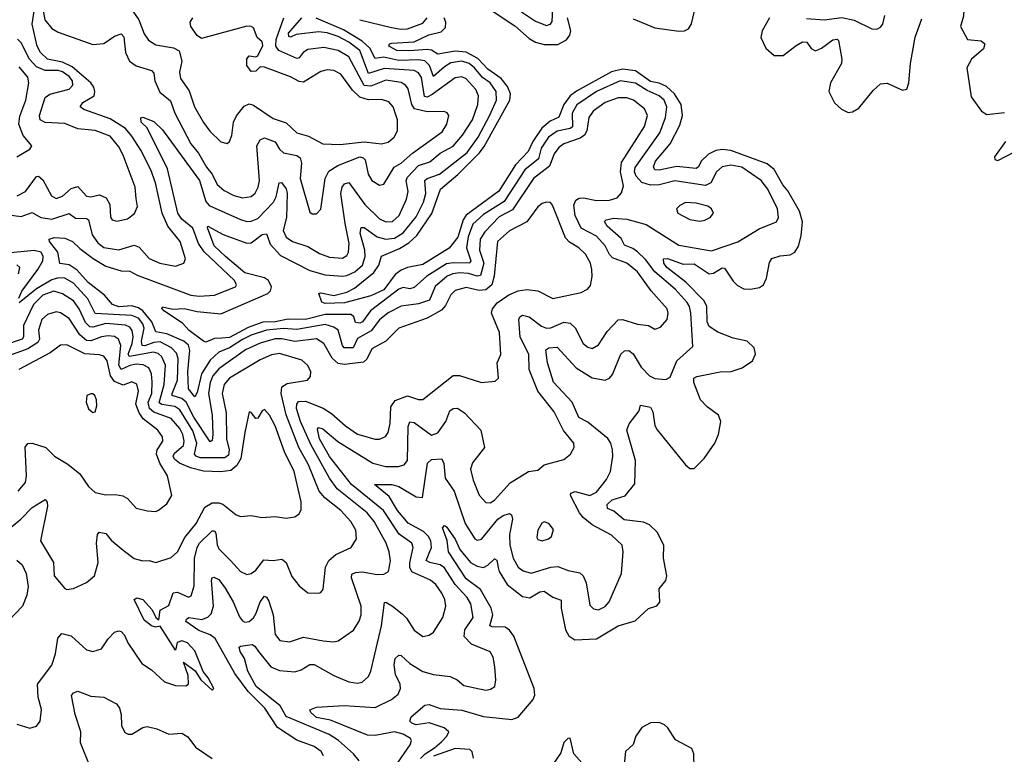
# Model space of a CAD drawing. Extents: x 1954678 to 2060275, y 904822 to 1016299.
# Tile 441 of 467: x 2029968 to 2034505, y 1002802 to 1006186. Entities that reach past the tile are written whole.
import ezdxf

# ---------------------------------------------------------------- set-up
doc = ezdxf.new("R2010")
doc.units = 0

msp = doc.modelspace()

# ---------------------------------------------------------------- linework, layer by layer
at = {"layer": '0CON20XD'}
for points in [[(2034341.2, 1006378.8), (2034338, 1006355), (2034323.5, 1006325), (2034317.1, 1006202.9), (2034302.4, 1006155), (2034335, 1006095.8), (2034398.3, 1006088.2), (2034415.5, 1006075), (2034408.6, 1006051.4), (2034353, 1006005), (2034332.2, 1005965), (2034351.7, 1005831.7), (2034400, 1005765), (2034425, 1005749.1), (2034505, 1005759.2)], [(2031967.4, 1006347.4), (2032248.7, 1006158.7), (2032315, 1006099.8), (2032345, 1006082.4), (2032385, 1006071.3), (2032447.3, 1006072.7), (2032487.1, 1006092.9), (2032503, 1006115), (2032507, 1006135), (2032492.4, 1006195)], [(2032215.9, 1006265), (2032345, 1006179.1), (2032395, 1006159.2), (2032414, 1006166), (2032422, 1006178), (2032425.2, 1006265)], [(2029917.7, 1005287.7), (2029975, 1005279.6), (2030025, 1005297.8), (2030065, 1005274.8), (2030115, 1005267.3), (2030195, 1005293.5), (2030225, 1005271.8), (2030275, 1005270), (2030284.3, 1005264.3), (2030301.2, 1005195), (2030328.2, 1005158.2), (2030355, 1005137), (2030425, 1005126.8), (2030495, 1005147.7), (2030517.7, 1005137.7), (2030565, 1005086.2), (2030614, 1005065), (2030685, 1005051.2), (2030723.8, 1005065), (2030731.1, 1005085), (2030707.5, 1005165), (2030650.2, 1005235), (2030623.4, 1005295), (2030594, 1005435), (2030572.1, 1005495), (2030525.7, 1005585), (2030485, 1005649.7), (2030455, 1005685.3), (2030385, 1005730), (2030262.5, 1005772.5), (2030246.9, 1005785), (2030259.1, 1005805), (2030310.2, 1005835), (2030313.8, 1005855), (2030309.2, 1005875), (2030295.1, 1005895.1), (2030208.9, 1005968.9), (2030165, 1005991.4), (2030095, 1006004.8), (2030064.1, 1006035), (2030047.6, 1006065), (2030025.6, 1006165), (2030035, 1006225.8)], [(2030075, 1006236.7), (2030083.8, 1006185), (2030115, 1006146.4), (2030145, 1006128.2), (2030305, 1006072.7), (2030355, 1006077.1), (2030405, 1006111.1), (2030435, 1006120.6), (2030447.1, 1006107.1), (2030455.3, 1006035), (2030473.8, 1005995), (2030505, 1005974), (2030575, 1005952.9), (2030585, 1005940), (2030589.7, 1005905), (2030612.7, 1005852.7), (2030663.2, 1005813.2), (2030682.5, 1005755), (2030755.7, 1005615), (2030791.5, 1005571.5), (2030827.7, 1005507.7), (2030854.6, 1005474.6), (2030877.7, 1005427.7), (2030910.1, 1005400.1), (2030955, 1005375.9), (2030995, 1005366), (2031035, 1005371.8), (2031052.9, 1005387.1), (2031066.4, 1005415), (2031071.9, 1005445), (2031061, 1005605), (2031075, 1005633.5), (2031095, 1005642.7), (2031144.3, 1005624.3), (2031165, 1005590), (2031183.7, 1005573.7), (2031245, 1005560), (2031259.7, 1005549.7), (2031265.8, 1005525), (2031260.6, 1005455), (2031305, 1005300), (2031315, 1005292.5), (2031335, 1005292.5), (2031355, 1005313.3), (2031369.6, 1005410.4), (2031375.3, 1005455), (2031392.1, 1005487.9), (2031433.6, 1005515), (2031535, 1005554.8), (2031550.6, 1005550.6), (2031560.3, 1005540.3), (2031574, 1005474), (2031590.9, 1005445), (2031625, 1005423.3), (2031645, 1005428.9), (2031693.3, 1005506.7), (2031725.3, 1005525), (2031777.8, 1005572.2), (2031915, 1005670), (2031936.2, 1005705), (2031945.7, 1005745), (2031937.8, 1005757.8), (2031923, 1005763), (2031845, 1005761.4), (2031787.5, 1005775), (2031774.5, 1005795), (2031758.5, 1005868.5), (2031745.2, 1005885.2), (2031725, 1005896.8), (2031655, 1005908.1), (2031585, 1005880), (2031555, 1005883.4), (2031485, 1006015.7), (2031435.5, 1006045), (2031368.8, 1006058.8), (2031295, 1006048.6), (2031274.5, 1006035.5), (2031255, 1006010.8), (2031245, 1006007.8), (2031161.6, 1006045), (2031148.1, 1006065), (2031148.7, 1006095), (2031184.8, 1006195)], [(2030475.2, 1006245.2), (2030516.4, 1006185), (2030541, 1006121), (2030561.7, 1006091.7), (2030595, 1006070.4), (2030676.1, 1006056.1), (2030702.4, 1006042.4), (2030714.6, 1005995), (2030703.5, 1005945), (2030708.7, 1005915), (2030748.7, 1005858.7), (2030773.4, 1005785), (2030815, 1005712.2), (2030843.3, 1005673.3), (2030895, 1005624.4), (2030923.9, 1005616.1), (2030934.3, 1005625.7), (2030945, 1005652.5), (2030953.3, 1005715), (2030966.2, 1005743.8), (2031001.5, 1005788.5), (2031025, 1005798), (2031045, 1005792.2), (2031135, 1005730.8), (2031195, 1005710.6), (2031245, 1005665.5), (2031299.2, 1005649.2), (2031365, 1005613.8), (2031445, 1005611.6), (2031555, 1005623.1), (2031608.2, 1005618.2), (2031635.4, 1005614.6), (2031665, 1005622.5), (2031693.1, 1005645), (2031708.1, 1005675), (2031709.2, 1005725), (2031689.2, 1005785), (2031668.3, 1005808.3), (2031635, 1005819.4), (2031575, 1005817.7), (2031535, 1005830.2), (2031501.8, 1005861.8), (2031447.5, 1005935), (2031415, 1005951.6), (2031385, 1005954.6), (2031355, 1005947.9), (2031275, 1005898.1), (2031255, 1005901.1), (2031215, 1005923.1), (2031095, 1005967.5), (2031075, 1005968.9), (2031055, 1005948.5), (2031035, 1005948.2), (2031013.7, 1005975), (2031014.4, 1006005.6), (2031025, 1006020), (2031055, 1006014.6), (2031065, 1006020), (2031087.3, 1006067.3), (2031084.6, 1006084.6), (2031061.2, 1006105), (2031045, 1006148.6), (2031035, 1006155.4), (2031015, 1006156.6), (2030805, 1006100), (2030785, 1006112.9), (2030756.9, 1006155), (2030753.5, 1006175), (2030765.6, 1006195.6)], [(2032795, 1006189.6), (2032895, 1006148.4), (2033005, 1006133.1), (2033030.8, 1006135), (2033049.3, 1006145), (2033062.6, 1006167.4), (2033081.4, 1006245)], [(2032521.6, 1005331.6), (2032531.1, 1005355), (2032545.3, 1005364.7), (2032565, 1005366.2), (2032625, 1005353.9), (2032685.2, 1005354.8), (2032720.8, 1005365), (2032741.2, 1005388.8), (2032749.7, 1005420.3), (2032735.9, 1005485), (2032741.5, 1005528.5), (2032846.7, 1005695), (2032860.3, 1005745), (2032846.9, 1005775), (2032795.5, 1005815), (2032765, 1005825.7), (2032725, 1005827), (2032666.2, 1005805), (2032610.7, 1005765), (2032589.8, 1005735), (2032580.5, 1005675), (2032570.4, 1005655), (2032549.7, 1005640.3), (2032475.8, 1005614.2), (2032452.1, 1005597.9), (2032431.1, 1005568.9), (2032408.3, 1005511.7), (2032334.8, 1005455), (2032239, 1005311), (2032177.8, 1005277.8), (2032110.3, 1005209.7), (2032089.6, 1005175), (2032086.2, 1005125), (2032107, 1005065), (2032091.5, 1005008.5), (2032075, 1005004.3), (2032035, 1005017), (2031995, 1005019.6), (2031964, 1005016), (2031937.1, 1005005), (2031882.1, 1004957.9), (2031855.6, 1004894.4), (2031805, 1004877.8), (2031725, 1004866.5), (2031665, 1004835.6), (2031625, 1004802.9), (2031587.2, 1004752.8), (2031525, 1004717.1), (2031505, 1004674.3), (2031463.3, 1004675), (2031454.5, 1004685), (2031435, 1004756.1), (2031415, 1004770.4), (2031375, 1004781.5), (2031245, 1004759.3), (2031184, 1004764), (2031105, 1004755.7), (2031035, 1004733.2), (2030995, 1004712.3), (2030935, 1004674.6), (2030885, 1004654.1), (2030845, 1004618), (2030804.9, 1004555), (2030785, 1004469.2), (2030775, 1004449.5), (2030745.2, 1004485.2), (2030742.8, 1004565), (2030752, 1004662), (2030745, 1004687), (2030723.7, 1004705), (2030645, 1004738.8), (2030595, 1004748.4), (2030577.2, 1004795), (2030535.7, 1004845), (2030515, 1004859.5), (2030485, 1004868.3), (2030425, 1004863.1), (2030395, 1004874.8), (2030357.9, 1004917.9), (2030283, 1004975), (2030232.2, 1005032.2), (2030195, 1005057.7), (2030152.9, 1005062.9), (2030143.6, 1005115), (2030104.6, 1005165), (2030104.1, 1005175.9), (2030126.4, 1005183.6), (2030175, 1005180.3), (2030210.6, 1005165), (2030245, 1005132.9), (2030305.8, 1005085.8), (2030365, 1005050.2), (2030435, 1005029.1), (2030475, 1005028.1), (2030509.1, 1005009.1), (2030756.7, 1004916.7), (2030795, 1004912.6), (2030865, 1004917.6), (2030962.2, 1004955), (2030966.4, 1004965), (2030958, 1004985), (2030817.3, 1005117.3), (2030791.7, 1005155), (2030765, 1005225.8), (2030715, 1005267.8), (2030696.2, 1005295), (2030648.7, 1005498.7), (2030555, 1005688.5), (2030526.8, 1005715), (2030525.6, 1005734.4), (2030535, 1005737.8), (2030585, 1005717.5), (2030625, 1005678.7), (2030796.3, 1005445), (2030825, 1005348.2), (2030840.6, 1005330.6), (2030985, 1005265.7), (2031015, 1005256.7), (2031035, 1005258), (2031065, 1005270), (2031137.5, 1005345), (2031149.9, 1005370.1), (2031162.7, 1005435), (2031174.2, 1005435.8), (2031195, 1005406.8), (2031200.3, 1005385), (2031196.5, 1005275), (2031181.9, 1005215), (2031195.2, 1005185.2), (2031225, 1005164.2), (2031295, 1005141.9), (2031348.5, 1005108.5), (2031395, 1005091.6), (2031455, 1005088.4), (2031475, 1005100), (2031483.4, 1005115), (2031486.1, 1005155), (2031466.7, 1005246.7), (2031448.2, 1005385), (2031453.1, 1005415), (2031465, 1005430.4), (2031485, 1005435.6), (2031558.3, 1005335), (2031625, 1005269.4), (2031655, 1005254.7), (2031685, 1005257.1), (2031715.8, 1005285), (2031750.6, 1005359.4), (2031758.5, 1005395), (2031748.4, 1005445), (2031755, 1005460.7), (2031805.8, 1005515), (2031857.9, 1005532.1), (2031905, 1005572), (2031965, 1005603.4), (2032008.7, 1005655), (2032054, 1005725), (2032079.4, 1005795), (2032082.5, 1005835), (2032068.8, 1005865), (2032025, 1005914.1), (2032005, 1005922.6), (2031975, 1005918.9), (2031868.7, 1005841.3), (2031845, 1005829.4), (2031832.4, 1005832.4), (2031819.6, 1005919.6), (2031805, 1005941.8), (2031785, 1005952.5), (2031647.9, 1005962.1), (2031575, 1005939.1), (2031534.9, 1006044.9), (2031485, 1006082.4), (2031435, 1006109.4), (2031385, 1006125.9), (2031345, 1006130.2), (2031241.9, 1006118.1), (2031215, 1006106.1), (2031208.5, 1006108.5), (2031206.8, 1006125), (2031267.4, 1006195)], [(2030898.5, 1004718.5), (2030865, 1004717.1), (2030825, 1004701.1), (2030815, 1004705.6), (2030749.1, 1004755), (2030718.2, 1004788.2), (2030631.4, 1004845), (2030622.7, 1004857.3), (2030626.4, 1004863.6), (2030673.4, 1004853.4), (2030724.8, 1004855.2), (2030785, 1004841.8), (2030895, 1004831.6), (2031111.6, 1004925), (2031123.5, 1004936.5), (2031128.5, 1004955), (2031114.8, 1004985), (2031095, 1004997.7), (2031005, 1005020.9), (2030916.5, 1005095), (2030864.5, 1005145), (2030833.1, 1005226.9), (2030835, 1005235.5), (2030905, 1005197.1), (2031015, 1005157.1), (2031035, 1005157.9), (2031085, 1005196.9), (2031105, 1005200), (2031107.5, 1005192.5), (2031122, 1005152), (2031170, 1005100), (2031305, 1005030.8), (2031375, 1005010.5), (2031455, 1005004.8), (2031475, 1005007.5), (2031512.2, 1005025), (2031547.8, 1005055), (2031560.1, 1005095), (2031558.4, 1005125), (2031536.8, 1005203.2), (2031541.3, 1005228.7), (2031555, 1005229.3), (2031615, 1005185.5), (2031655, 1005174.5), (2031695, 1005180.3), (2031735, 1005204.5), (2031795, 1005278.4), (2031827.7, 1005345), (2031838.8, 1005385), (2031835.3, 1005445), (2031845, 1005455.2), (2031902.8, 1005475), (2032029.6, 1005575), (2032080.3, 1005645), (2032133.4, 1005746.6), (2032164.8, 1005815), (2032163.7, 1005855), (2032135, 1005894.8), (2032100.5, 1005920.5), (2032063.6, 1005965), (2032038.8, 1005985), (2032005, 1005994.9), (2031955, 1005987.1), (2031925, 1005969.5), (2031875, 1005924.6), (2031856.1, 1005975), (2031835, 1005997), (2031805, 1006001.9), (2031715, 1005998.8), (2031645, 1006014.4), (2031605, 1006008.1), (2031581.7, 1006055), (2031545, 1006087.1), (2031459.9, 1006139.9), (2031333.7, 1006193.7)], [(2031815, 1002782.5), (2031835.4, 1002805), (2031878.7, 1002831.3), (2031910.6, 1002859.4), (2031935.9, 1002885), (2031945.3, 1002905), (2031924.1, 1002924.1), (2031855, 1002946.6), (2031795, 1002938.4), (2031774.4, 1002945), (2031765.7, 1002955), (2031771.4, 1002975), (2031835, 1003029.2), (2031855, 1003031.5), (2031905, 1003013.3), (2032005, 1003004.7), (2032105.6, 1002975.6), (2032235, 1002963.2), (2032265, 1002972.7), (2032333.2, 1003055), (2032341.9, 1003075), (2032338.9, 1003105), (2032245, 1003346.4), (2032225, 1003374.6), (2032205, 1003388.2), (2032145, 1003388.9), (2032134.4, 1003394.4), (2032148.4, 1003445), (2032139.8, 1003475), (2032091.3, 1003561.3), (2032025, 1003610.2), (2031943.7, 1003735), (2031937.1, 1003787.1), (2031915.6, 1003845), (2031925, 1003855.7), (2031935, 1003850.5), (2031975, 1003793.8), (2031995.6, 1003745), (2032045, 1003685.7), (2032075, 1003669.3), (2032105, 1003662.4), (2032125, 1003672.9), (2032155, 1003702.2), (2032166.7, 1003696.8), (2032172.6, 1003662.6), (2032177, 1003645), (2032214.2, 1003584.2), (2032285, 1003528.6), (2032317.7, 1003522.3), (2032365, 1003550.5), (2032385, 1003553.2), (2032425, 1003525.3), (2032462.4, 1003512.4), (2032462.1, 1003475), (2032482.8, 1003375), (2032498.4, 1003348.4), (2032525, 1003330), (2032625, 1003334.8), (2032725, 1003393.6), (2032803.4, 1003416.6), (2032865, 1003473.5), (2032903.2, 1003486.8), (2032916.7, 1003503.3), (2032914.5, 1003565), (2032945, 1003602.5), (2032949.6, 1003625), (2032933.9, 1003705), (2032935.9, 1003765), (2032905.8, 1003825), (2032869.5, 1003859.5), (2032842, 1003872), (2032753, 1003883), (2032705, 1003921.7), (2032676.7, 1003935), (2032675, 1003952.5), (2032697.5, 1003975), (2032757, 1003993), (2032802.5, 1004047.5), (2032806, 1004155), (2032765.2, 1004295), (2032775.8, 1004325), (2032821.5, 1004385), (2032828.9, 1004411.1), (2032875, 1004401.4), (2032885, 1004380), (2032895, 1004316.9), (2032905, 1004297.3), (2033035, 1004135.6), (2033055, 1004119.4), (2033075, 1004119.4), (2033122.1, 1004165), (2033170.8, 1004235), (2033187.2, 1004275), (2033198.8, 1004335), (2033187.5, 1004365), (2033135, 1004402.6), (2033105.4, 1004435), (2033074.6, 1004515), (2033074.5, 1004535), (2033087.3, 1004542.7), (2033195, 1004563.7), (2033245.9, 1004565.9), (2033297.5, 1004582.5), (2033344, 1004615), (2033358.9, 1004645), (2033351.9, 1004675), (2033320.5, 1004705), (2033255, 1004719.9), (2033185, 1004747), (2033145, 1004772.2), (2033135.5, 1004795), (2033133.8, 1004865), (2033121.9, 1004891.9), (2033037.2, 1004977.2), (2032950.2, 1005045), (2032936, 1005065), (2032934.6, 1005085.4), (2032953.4, 1005086.6), (2033025, 1005060.2), (2033075, 1005061), (2033145, 1005015.7), (2033165, 1005018.6), (2033205, 1005043.1), (2033215, 1005041.3), (2033255, 1004982), (2033275, 1004962.4), (2033305, 1004947.1), (2033335, 1004944.7), (2033376.7, 1004953.3), (2033395, 1004965.6), (2033408.8, 1004995), (2033422.9, 1005067.1), (2033434.1, 1005085.9), (2033472, 1005098), (2033517.6, 1005102.4), (2033539.1, 1005115), (2033556.4, 1005143.6), (2033569, 1005191), (2033574.8, 1005255.2), (2033561.7, 1005305), (2033507.8, 1005397.8), (2033483.5, 1005425), (2033445, 1005496.8), (2033412.5, 1005522.5), (2033245, 1005584.3), (2033205, 1005588), (2033175, 1005583.1), (2033142.4, 1005567.6), (2033108.3, 1005535), (2033095, 1005508.1), (2033085, 1005501.2), (2032995, 1005510.6), (2032915, 1005492.6), (2032894.5, 1005495), (2032888.7, 1005508.7), (2032897.9, 1005535), (2032964.4, 1005615), (2033008.9, 1005701.1), (2033022.6, 1005745), (2033015.2, 1005795), (2032984.9, 1005844.9), (2032948.2, 1005878.2), (2032915, 1005893.9), (2032875, 1005902.2), (2032805, 1005951.2), (2032745, 1005958.9), (2032694.3, 1005945.7), (2032532.9, 1005857.1), (2032504.3, 1005835.7), (2032474.3, 1005795.7), (2032452.7, 1005737.3), (2032411.7, 1005718.3), (2032374.1, 1005685.9), (2032332, 1005625), (2032310.9, 1005579.1), (2032252.9, 1005517.1), (2032175, 1005396.2), (2032024.3, 1005285.7), (2032011.7, 1005265), (2031986.6, 1005185), (2031946, 1005134), (2031825, 1005058.5), (2031755, 1005045.3), (2031725, 1005032.2), (2031697.9, 1005012.1), (2031645, 1004942.6), (2031586.2, 1004913.8), (2031465, 1004881.5), (2031375, 1004879.3), (2031359.4, 1004885), (2031346.7, 1004925), (2031355, 1004928.1), (2031415, 1004915.8), (2031475, 1004931.8), (2031510.3, 1004949.7), (2031599, 1005021), (2031623.3, 1005055), (2031635, 1005096.4), (2031718.1, 1005131.9), (2031760.8, 1005159.1), (2031797.7, 1005192.3), (2031866.9, 1005293.1), (2031906.2, 1005405), (2031987, 1005473), (2032086.5, 1005573.5), (2032107.3, 1005602.7), (2032225.9, 1005815), (2032228.9, 1005845), (2032215, 1005878.1), (2032186, 1005916), (2032125, 1005959), (2032078.1, 1006008.1), (2032025, 1006037), (2031975, 1006042), (2031895, 1006027.8), (2031865.4, 1006045.4), (2031845, 1006049.5), (2031765, 1006042.4), (2031705, 1006044.5), (2031669.4, 1006065), (2031672, 1006075), (2031682.3, 1006077.7), (2031785, 1006083.6), (2031853.6, 1006116.4), (2031909.3, 1006130.7), (2031929.4, 1006150.6), (2031930.9, 1006175), (2031923, 1006195)], [(2031535, 1006186.4), (2031680.7, 1006150.7), (2031725, 1006143), (2031754.2, 1006145), (2031825, 1006170), (2031844.8, 1006195)], [(2033422.9, 1006195), (2033389.5, 1006135), (2033383.1, 1006105), (2033405.9, 1006055), (2033445, 1006020.8), (2033485, 1006021.6), (2033545, 1006068.2), (2033575, 1006083.7), (2033595, 1006082.3), (2033615, 1006053.6), (2033635, 1006042.8), (2033661.8, 1006055), (2033715, 1006094.2), (2033735, 1006096.7), (2033741.2, 1006091.2), (2033756.8, 1006005), (2033755.3, 1005985), (2033703.6, 1005895), (2033695.9, 1005855), (2033722.8, 1005802.8), (2033755, 1005773.9), (2033785, 1005759.1), (2033805, 1005761.8), (2033835, 1005778.7), (2033900.4, 1005859.6), (2033935, 1005890.7), (2033965, 1005893.4), (2034035, 1005861.8), (2034055, 1005865.6), (2034064.7, 1005895), (2034072.1, 1005985), (2034094.6, 1006105.4), (2034125, 1006190)], [(2033592.6, 1006192.6), (2033675, 1006185.3), (2033756.3, 1006196.3), (2033813.6, 1006183.6), (2033895, 1006144.2), (2033917.3, 1006142.7), (2033935, 1006151.2), (2033944.3, 1006165.7), (2033954.4, 1006205)], [(2029956, 1005375), (2029994.5, 1005395), (2030045.4, 1005464.6), (2030055, 1005465.3), (2030075, 1005448.4), (2030114.3, 1005374.3), (2030135, 1005362), (2030165, 1005374), (2030205, 1005409.3), (2030235, 1005418.4), (2030275, 1005373.1), (2030295, 1005370.7), (2030335, 1005379.5), (2030365.4, 1005365), (2030383.5, 1005335), (2030386.7, 1005276.7), (2030394.5, 1005264.5), (2030415, 1005257.5), (2030465, 1005268.9), (2030496.2, 1005293.8), (2030510.8, 1005325), (2030505, 1005362.5), (2030499.3, 1005415), (2030445, 1005561.9), (2030425, 1005601.2), (2030385, 1005650.3), (2030315, 1005676.5), (2030235, 1005683.2), (2030175, 1005708.7), (2030085, 1005713.2), (2030061.5, 1005725), (2030059.2, 1005745), (2030085, 1005827.7), (2030106.4, 1005843.6), (2030195, 1005865.9), (2030213.2, 1005885), (2030210.8, 1005905), (2030195.6, 1005925), (2030165, 1005946.9), (2030145, 1005952.1), (2030085, 1005951.7), (2030045, 1005969.5), (2030013.5, 1006005), (2029975, 1006079.6), (2029956.8, 1006096.8)], [(2029954.7, 1005555.3), (2030015, 1005590), (2030024, 1005605), (2029983.1, 1005653.1), (2029964.3, 1005705), (2029968.3, 1005741.7), (2029996.2, 1005815), (2030009.2, 1005895), (2030005, 1005921.4), (2029965, 1005969.7)], [(2031695, 1002740.9), (2031766.6, 1002845), (2031772.9, 1002865), (2031768.2, 1002875), (2031734.5, 1002895), (2031695, 1002905.9), (2031605, 1002889.2), (2031570.1, 1002890.1), (2031399.9, 1002959.9), (2031335, 1002972.3), (2031309.4, 1002995), (2031305, 1003007.5), (2031335, 1003019.2), (2031463, 1003027), (2031605, 1003017.2), (2031680.5, 1003055), (2031710.9, 1003079.1), (2031722.2, 1003105), (2031720.3, 1003125), (2031699.5, 1003169.5), (2031692.5, 1003215), (2031697.2, 1003242.8), (2031715, 1003259.4), (2031725, 1003257.8), (2031765, 1003220.8), (2031825, 1003183.3), (2031875, 1003169.3), (2031951.2, 1003161.2), (2031984, 1003145), (2032015, 1003118.9), (2032115, 1003097.5), (2032137.7, 1003102.3), (2032157.1, 1003115), (2032162.2, 1003145), (2032157.3, 1003205), (2032149.2, 1003249.2), (2032135, 1003274.4), (2032049, 1003309), (2032016.5, 1003345), (2032018.1, 1003375), (2032057.1, 1003432.9), (2032046.2, 1003495), (2032030.3, 1003525), (2031975, 1003584.7), (2031925, 1003661.6), (2031905, 1003674.4), (2031856.9, 1003685), (2031840, 1003695), (2031865.9, 1003755), (2031861.7, 1003785), (2031851.5, 1003805), (2031828.1, 1003828.1), (2031757.3, 1003867.3), (2031709.3, 1003925), (2031669.6, 1003989.6), (2031602.5, 1004045), (2031682.5, 1004045), (2031715, 1004035.5), (2031795, 1003987.5), (2031824.4, 1003985.6), (2031846.9, 1004143.1), (2031865, 1004160), (2031912.9, 1004162.9), (2031922.4, 1004142.4), (2031928.7, 1004075), (2031970, 1004015), (2032020.2, 1003865), (2032065, 1003795.5), (2032075, 1003788.2), (2032095, 1003793.8), (2032170.8, 1003885), (2032195, 1003902.8), (2032225, 1003911.5), (2032234.6, 1003904.6), (2032238.1, 1003885), (2032224.4, 1003815), (2032226.7, 1003765), (2032241.9, 1003705), (2032265, 1003663.8), (2032288.1, 1003648.1), (2032325, 1003637.3), (2032415, 1003664.4), (2032447.2, 1003667.2), (2032495, 1003648.5), (2032548.6, 1003638.6), (2032564.7, 1003624.7), (2032577.5, 1003592.5), (2032595, 1003488.8), (2032611.8, 1003471.8), (2032635, 1003467.8), (2032665, 1003483.3), (2032684.4, 1003505), (2032740.5, 1003635), (2032749.2, 1003735), (2032743.8, 1003765), (2032695, 1003812), (2032605, 1003860), (2032563.7, 1003893.7), (2032547, 1003915), (2032506.5, 1003995), (2032507.5, 1004005), (2032527.8, 1004012.2), (2032595, 1003994.7), (2032625, 1004010.4), (2032672, 1004068), (2032690, 1004105), (2032700.8, 1004175), (2032698.8, 1004205), (2032691.1, 1004235), (2032677.2, 1004257.2), (2032585, 1004331.6), (2032544.4, 1004354.4), (2032513, 1004425), (2032427.2, 1004517.2), (2032400, 1004605), (2032391.8, 1004665), (2032406.2, 1004675), (2032445, 1004678.2), (2032531.9, 1004581.9), (2032605, 1004536.2), (2032665, 1004525.3), (2032685, 1004534.6), (2032698.6, 1004551.4), (2032737.1, 1004645), (2032755, 1004660.3), (2032775, 1004662.3), (2032795, 1004647.3), (2032831.4, 1004585), (2032869.6, 1004545), (2032895, 1004533.8), (2032945, 1004529.2), (2032965, 1004540), (2032995.5, 1004614.5), (2033069.2, 1004680.8), (2033059.6, 1004835), (2033053.9, 1004865), (2033043.5, 1004883.5), (2032987.5, 1004945), (2032894.2, 1005024.2), (2032851, 1005081), (2032815, 1005116.5), (2032792.8, 1005132.8), (2032755, 1005147.3), (2032738.7, 1005178.7), (2032675.3, 1005235), (2032662.8, 1005257.2), (2032670, 1005265), (2032705, 1005272.2), (2032765, 1005267.8), (2032855, 1005243.3), (2033005, 1005147.5), (2033155, 1005120.8), (2033276.4, 1005163.6), (2033375, 1005222.2), (2033455.3, 1005254.7), (2033464.5, 1005275.5), (2033460, 1005315), (2033414.6, 1005405), (2033383.8, 1005445), (2033295, 1005506.6), (2033245, 1005516.8), (2033205, 1005508.4), (2033178, 1005485), (2033151.9, 1005435), (2033127.5, 1005422.5), (2032986.2, 1005443.8), (2032913.7, 1005426.3), (2032873.7, 1005423.7), (2032835, 1005436.4), (2032809.1, 1005465), (2032800.9, 1005485), (2032803.7, 1005505), (2032917, 1005665), (2032943.6, 1005735), (2032949.6, 1005785), (2032937.5, 1005815), (2032915, 1005835.9), (2032859.5, 1005859.5), (2032805, 1005893.8), (2032735, 1005904.8), (2032625, 1005855.4), (2032535.5, 1005794.5), (2032513.2, 1005755), (2032515, 1005692.5), (2032505, 1005684.6), (2032445, 1005672.1), (2032405, 1005645.9), (2032370, 1005595), (2032357.7, 1005545), (2032295.5, 1005494.5), (2032199.5, 1005349.5), (2032105, 1005289.3), (2032056, 1005245), (2032034.4, 1005185.6), (2032025.8, 1005135.8), (2032045.8, 1005075), (2032042.3, 1005065), (2031965, 1005066.5), (2031935, 1005061.4), (2031843.9, 1005005), (2031785, 1004951.9), (2031765, 1004946.7), (2031735, 1004952.3), (2031715, 1004944.8), (2031584.3, 1004845.7), (2031547.1, 1004795), (2031535, 1004787.8), (2031515, 1004790.9), (2031507.9, 1004817.9), (2031495, 1004828.3), (2031375, 1004828), (2031285, 1004805.8), (2031205, 1004806.5), (2031145, 1004794.5), (2031087.4, 1004792.6), (2031021, 1004769), (2030935, 1004721.8), (2030898.5, 1004718.5)], [(2034510.6, 1005625), (2034459.2, 1005555), (2034461.7, 1005541.7), (2034475, 1005538), (2034555, 1005579.4)], [(2031368.2, 1002795), (2031356.2, 1002815), (2031325, 1002838.8), (2031245, 1002867.6), (2031155.7, 1002925.7), (2031097.6, 1003015), (2031020.9, 1003090.9), (2030958.5, 1003175), (2030868.8, 1003335), (2030845, 1003351.9), (2030793.1, 1003373.1), (2030733.4, 1003413.4), (2030736.4, 1003425), (2030747, 1003433), (2030806.3, 1003423.7), (2030835, 1003434.2), (2030850.2, 1003449.8), (2030860.7, 1003485), (2030851.9, 1003605), (2030854.7, 1003615.3), (2030862, 1003618), (2030885, 1003607.3), (2030915, 1003567.9), (2030950.8, 1003505), (2030980.5, 1003435), (2030995, 1003416.8), (2031005, 1003411.3), (2031025, 1003413.4), (2031045, 1003430.4), (2031057.6, 1003452.4), (2031075, 1003504.4), (2031095, 1003531.1), (2031105, 1003525.6), (2031115, 1003506.9), (2031135.8, 1003445), (2031144.7, 1003354.7), (2031166.9, 1003326.9), (2031210.2, 1003319.8), (2031275, 1003341.6), (2031365.9, 1003324.1), (2031415, 1003320.9), (2031434.6, 1003325.4), (2031505.9, 1003374.1), (2031531.8, 1003415), (2031540.4, 1003445), (2031541.6, 1003485), (2031495.9, 1003615), (2031498, 1003632), (2031515, 1003640.3), (2031545, 1003642.6), (2031615, 1003630.7), (2031645, 1003631.5), (2031666.9, 1003645), (2031676.6, 1003693.4), (2031670.7, 1003735), (2031655.8, 1003775), (2031601.6, 1003875), (2031569.5, 1003915), (2031430.5, 1004025), (2031395, 1004073.9), (2031308.8, 1004228.8), (2031261.8, 1004335), (2031243.7, 1004395), (2031244.5, 1004415.5), (2031252.3, 1004427.7), (2031285, 1004429.1), (2031366.6, 1004396.6), (2031405, 1004372.5), (2031469.3, 1004315), (2031525, 1004276.4), (2031605, 1004253.3), (2031626, 1004254), (2031653.5, 1004266.5), (2031665.7, 1004284.3), (2031674.4, 1004325.6), (2031677.5, 1004402.5), (2031697.5, 1004432.5), (2031755, 1004453.8), (2031805, 1004436.5), (2031825, 1004436.9), (2031965, 1004546.8), (2031995, 1004546.5), (2032095, 1004515.6), (2032158.9, 1004521.1), (2032174.4, 1004535.6), (2032167.7, 1004605), (2032185, 1004643.3), (2032178.5, 1004745), (2032141.8, 1004835), (2032146.6, 1004855), (2032168.6, 1004881.4), (2032221.3, 1004918.7), (2032265, 1004936.8), (2032305, 1004942.7), (2032355, 1004936.5), (2032425, 1004901.5), (2032555, 1004930), (2032584.5, 1004945.5), (2032598.2, 1004961.8), (2032606.3, 1005003.7), (2032604.6, 1005035.4), (2032598.7, 1005065), (2032575, 1005106.4), (2032544.4, 1005135), (2032501, 1005161), (2032482, 1005182), (2032422.4, 1005332.4), (2032414.2, 1005344.2), (2032395.8, 1005345.8), (2032375, 1005340), (2032355, 1005324.4), (2032303.8, 1005255), (2032225, 1005213.1), (2032169.3, 1005165), (2032154.7, 1005004.7)], [(2031531.5, 1002771.5), (2031506.2, 1002805), (2031436, 1002866), (2031394.1, 1002894.1), (2031195.6, 1002975.6), (2031167.2, 1003025), (2031056.7, 1003115), (2031018.6, 1003185), (2031003.6, 1003243.6), (2030984.1, 1003275), (2030979.2, 1003295), (2030985, 1003300.8), (2031038.5, 1003308.5), (2031050.8, 1003300.7), (2031067.6, 1003275), (2031124.5, 1003205), (2031165, 1003188.8), (2031235, 1003182), (2031265, 1003191.2), (2031305, 1003215.4), (2031324.6, 1003215.4), (2031415, 1003164.7), (2031485, 1003136.4), (2031525, 1003129.1), (2031546.2, 1003133.8), (2031575, 1003160.8), (2031585.4, 1003184.6), (2031635.5, 1003394.5), (2031648.8, 1003501.2), (2031655, 1003503.1), (2031685, 1003485.3), (2031730, 1003450), (2031749.8, 1003429.8), (2031785, 1003374.4), (2031825, 1003344.5), (2031855, 1003351.1), (2031875, 1003364.3), (2031917.7, 1003432.3), (2031930.9, 1003485), (2031926.5, 1003515), (2031912.8, 1003545), (2031885, 1003583.8), (2031860, 1003605), (2031775, 1003643.3), (2031765, 1003662.9), (2031765.7, 1003684.3), (2031781.1, 1003755), (2031774.7, 1003775), (2031715.7, 1003815.7), (2031643.8, 1003925), (2031496.1, 1004045), (2031395, 1004174.3), (2031349.4, 1004255), (2031340.3, 1004299.7), (2031345, 1004307.5), (2031365, 1004301.1), (2031432.9, 1004242.9), (2031595, 1004143.3), (2031655, 1004128.1), (2031712.4, 1004127.6), (2031738.6, 1004135), (2031754.1, 1004155.9), (2031757.4, 1004312.6), (2031765, 1004333.3), (2031785, 1004330.9), (2031865, 1004271.6), (2031895, 1004283.3), (2031931.6, 1004335), (2031950.5, 1004385), (2031965, 1004395.5), (2031985, 1004396.4), (2032017.9, 1004375), (2032092.2, 1004295), (2032109.6, 1004215), (2032054.6, 1004145), (2032044.6, 1004115), (2032056.7, 1004065), (2032085, 1003995.8), (2032115, 1003961.5), (2032135, 1003960.8), (2032155, 1003972.5), (2032227.8, 1004052.2), (2032312.5, 1004105), (2032355, 1004111.1), (2032383.8, 1004135), (2032475, 1004160.8), (2032506, 1004185), (2032522.5, 1004215), (2032521.4, 1004235), (2032473.9, 1004293.9), (2032430.1, 1004380.1), (2032354.7, 1004475), (2032315.7, 1004575), (2032313.2, 1004645), (2032274.3, 1004724.3), (2032267.7, 1004805), (2032272.3, 1004817.7), (2032285, 1004825.4), (2032315, 1004817.5), (2032371.8, 1004775), (2032395, 1004765.7), (2032415, 1004767), (2032475, 1004793.5), (2032505, 1004788.2), (2032527, 1004767), (2032564.7, 1004694.7), (2032585, 1004677.5), (2032605, 1004672.2), (2032635, 1004688.1), (2032675, 1004750.5), (2032725, 1004803.1), (2032745, 1004804.8), (2032815, 1004784.4), (2032865, 1004778.1), (2032895, 1004761.4), (2032919.8, 1004770.2), (2032950.5, 1004805), (2032956.2, 1004835), (2032951.2, 1004855), (2032877.2, 1004937.2), (2032814.7, 1005025), (2032765, 1005065.3), (2032699.5, 1005089.5), (2032685.2, 1005105), (2032665.2, 1005145), (2032625, 1005188.4), (2032555, 1005225.3), (2032527.9, 1005285), (2032521.6, 1005331.6)], [(2033102.2, 1005257.8), (2033125, 1005262.5), (2033149.2, 1005275), (2033164.2, 1005295), (2033156, 1005315), (2033137.9, 1005327.9), (2033085, 1005341.1), (2033035.8, 1005344.2), (2033009.2, 1005330.8), (2032993.8, 1005315), (2033000, 1005295), (2033055, 1005266.4), (2033102.2, 1005257.8)], [(2029963, 1004903), (2029977.1, 1004935), (2030051.8, 1005035), (2030074, 1005075), (2030076, 1005095), (2030065.8, 1005115), (2030035, 1005123.4), (2029895, 1005109.7)], [(2029962, 1005015), (2029968.7, 1005045), (2029955, 1005057.5)], [(2032154.7, 1005004.7), (2032143.4, 1004965), (2032115, 1004941.2), (2032085, 1004938.4), (2032025, 1004952.9), (2031975, 1004939.3), (2031955, 1004919.5), (2031930.2, 1004869.8), (2031911.2, 1004848.8), (2031845, 1004811.8), (2031715, 1004764.6), (2031655, 1004706.1), (2031589.8, 1004670.2), (2031567.7, 1004622.3), (2031551.5, 1004608.5), (2031465, 1004597.7), (2031435, 1004602.2), (2031407.6, 1004627.6), (2031369.6, 1004695), (2031335.9, 1004715.9), (2031235, 1004704), (2031175, 1004716.2), (2031145, 1004716.2), (2031075, 1004696.9), (2031008.9, 1004665), (2030885, 1004578.4), (2030857.5, 1004545), (2030845.1, 1004514.9), (2030838.3, 1004465), (2030853.9, 1004363.9), (2030857.6, 1004275), (2030855, 1004248), (2030845, 1004242.1), (2030770.5, 1004355), (2030734.6, 1004425), (2030715, 1004441.6), (2030670.5, 1004455), (2030669.7, 1004465), (2030694.3, 1004525), (2030697.7, 1004625), (2030690.5, 1004650.5), (2030666.7, 1004675), (2030615, 1004701.8), (2030585, 1004699.6), (2030545, 1004683.3), (2030532.4, 1004685), (2030528.9, 1004705), (2030541, 1004765), (2030534.6, 1004785), (2030515, 1004810.9), (2030483.8, 1004823.8), (2030315, 1004833.1), (2030281.1, 1004901.1), (2030215, 1004973), (2030175, 1004995.5), (2030146.8, 1004996.8), (2030115, 1004988.1), (2030045, 1004946.8), (2029965, 1004882.5)], [(2029955, 1002940.8), (2030015, 1002922.9), (2030045, 1002932.5), (2030062, 1002955), (2030068.3, 1003008.3), (2030052.2, 1003065), (2030050, 1003125), (2030115, 1003213.1), (2030132, 1003265), (2030143.1, 1003336.9), (2030161.9, 1003358.1), (2030205, 1003348.5), (2030275, 1003283.3), (2030305, 1003275.6), (2030345, 1003288.6), (2030375.3, 1003334.7), (2030405, 1003364.4), (2030425, 1003371.4), (2030435, 1003368.6), (2030451.2, 1003351.2), (2030466.5, 1003315), (2030531.1, 1003221.1), (2030575, 1003191.2), (2030635.6, 1003135.6), (2030685, 1003119.4), (2030732.9, 1003117.1), (2030746, 1003125), (2030743.3, 1003165), (2030723, 1003227), (2030776.7, 1003186.7), (2030802, 1003145), (2030855, 1003097.5), (2030862.5, 1003105), (2030835.8, 1003155), (2030812.9, 1003182.9), (2030775, 1003279.4), (2030740.5, 1003315), (2030715, 1003324.6), (2030693.2, 1003316.8), (2030685, 1003282.5), (2030615, 1003392.5), (2030595, 1003388.5), (2030575, 1003393.5), (2030540.5, 1003420.5), (2030495.8, 1003515), (2030507, 1003523), (2030535.5, 1003515), (2030577.8, 1003467.8), (2030595, 1003432.5), (2030608.8, 1003421.2), (2030615, 1003466.2), (2030655, 1003487.5), (2030675, 1003546.4), (2030695, 1003549.1), (2030745, 1003526.4), (2030758.3, 1003531.7), (2030771.7, 1003578.3), (2030773.7, 1003703.7), (2030785, 1003754.4), (2030796.9, 1003775), (2030855, 1003832.1), (2030865, 1003831.1), (2030871.1, 1003821.1), (2030877.1, 1003767.1), (2030885, 1003748.9), (2030939.2, 1003695), (2030985, 1003644.5), (2031015, 1003630.6), (2031035, 1003635.6), (2031055, 1003650), (2031092.6, 1003697.4), (2031135, 1003694.7), (2031175, 1003701.5), (2031195.7, 1003685.7), (2031221.8, 1003621.8), (2031255, 1003578.8), (2031296.1, 1003546.1), (2031345, 1003543.8), (2031355, 1003547.5), (2031366.4, 1003563.6), (2031376.2, 1003665), (2031392.1, 1003695), (2031425, 1003722.3), (2031494.4, 1003755), (2031520.4, 1003795), (2031517.3, 1003835), (2031493.9, 1003875), (2031448.2, 1003925), (2031373.1, 1003983.1), (2031347.5, 1004015), (2031298.6, 1004135), (2031254.5, 1004215), (2031196.3, 1004366.3), (2031172.6, 1004465), (2031175.5, 1004494.5), (2031200.7, 1004510.7), (2031293.3, 1004525), (2031307.1, 1004542.9), (2031308.6, 1004565), (2031293.3, 1004595), (2031267.1, 1004617.1), (2031165, 1004647.8), (2031127.5, 1004642.5), (2031075, 1004619.7), (2030934.7, 1004535), (2030909.4, 1004505), (2030900, 1004465), (2030919.5, 1004375), (2030920.7, 1004255), (2030932.5, 1004205), (2030929.5, 1004180.5), (2030912.3, 1004167.7), (2030798.5, 1004168.5), (2030780.4, 1004175), (2030772.7, 1004185), (2030783.3, 1004235), (2030765, 1004291.9), (2030705, 1004388.5), (2030683.1, 1004405), (2030623, 1004413), (2030610.8, 1004420.8), (2030632.7, 1004505), (2030639.7, 1004595), (2030622.8, 1004632.8), (2030605, 1004648.5), (2030584.8, 1004654.8), (2030473.9, 1004635), (2030466.7, 1004645), (2030485.7, 1004695), (2030489.9, 1004725), (2030485.8, 1004755), (2030475, 1004770), (2030455, 1004778.7), (2030365, 1004787.3), (2030305, 1004769.7), (2030291.4, 1004771.4), (2030271.1, 1004791.1), (2030242.2, 1004855), (2030215, 1004890.6), (2030165, 1004923.1), (2030125.5, 1004935.5), (2030075, 1004917.6), (2030031.7, 1004875), (2029985, 1004777.1), (2029984.4, 1004725), (2029979.2, 1004715), (2029892.9, 1004685)], [(2029885, 1003813.6), (2029973.3, 1003885), (2030025, 1003938.6), (2030085, 1003975.6), (2030094.4, 1003964.4), (2030095.3, 1003945), (2030063.4, 1003785), (2030123.6, 1003685), (2030127.1, 1003625), (2030175, 1003566.2), (2030185, 1003562), (2030215, 1003565.8), (2030275, 1003592.9), (2030312, 1003625), (2030329.5, 1003685), (2030320.9, 1003775), (2030325.5, 1003814.5), (2030334, 1003825), (2030365, 1003820), (2030389, 1003789), (2030445, 1003742.7), (2030495, 1003704.6), (2030535, 1003693.5), (2030565, 1003694.5), (2030595, 1003686.2), (2030665, 1003708.7), (2030695.2, 1003734.8), (2030728.5, 1003801.5), (2030780.8, 1003865), (2030820, 1003940), (2030855, 1003960), (2030885, 1003961.2), (2030904.4, 1003954.4), (2030965, 1003905.8), (2030985, 1003897.5), (2031035, 1003902.5), (2031083.4, 1003893.4), (2031145, 1003896.9), (2031195, 1003890), (2031235, 1003896.7), (2031255, 1003910), (2031265, 1003930), (2031264.4, 1003965), (2031232.5, 1004105), (2031187.4, 1004195), (2031145.2, 1004315.2), (2031119.2, 1004365), (2031095, 1004390.8), (2031085, 1004384.2), (2031065, 1004350), (2031055, 1004348.8), (2031035, 1004377.5), (2031025, 1004380), (2031005.3, 1004284.7), (2030987, 1004165), (2030967.8, 1004132.2), (2030940.2, 1004109.8), (2030895, 1004103), (2030815, 1004107.2), (2030755, 1004121.4), (2030703.8, 1004143.8), (2030681.4, 1004161.4), (2030674.8, 1004175), (2030681.2, 1004188.8), (2030722.8, 1004225), (2030725.8, 1004245), (2030719.7, 1004275), (2030705, 1004303.8), (2030665, 1004348.7), (2030585, 1004378.4), (2030566.5, 1004395), (2030559.8, 1004425), (2030575.9, 1004465), (2030578, 1004518), (2030574.8, 1004555), (2030562.7, 1004582.7), (2030536.6, 1004596.6), (2030505, 1004599.1), (2030475, 1004593.9), (2030434.9, 1004574.9), (2030423.9, 1004595), (2030433.5, 1004685), (2030422.9, 1004715), (2030405, 1004726.3), (2030375, 1004730.2), (2030345, 1004725.8), (2030295, 1004707.4), (2030275, 1004709), (2030244.7, 1004734.7), (2030195, 1004810.3), (2030155.2, 1004835.2), (2030135, 1004840)], [(2030135, 1004840), (2030095, 1004828.6), (2030069.2, 1004805), (2030054.2, 1004755.8), (2030058.8, 1004715), (2030051, 1004699), (2030005, 1004670.1), (2029925, 1004640.2)], [(2029961.1, 1004015), (2029994.6, 1004055), (2029998.4, 1004085), (2029993.1, 1004216.9), (2030005, 1004234), (2030025, 1004235.7), (2030087.5, 1004215), (2030128.6, 1004175), (2030189.1, 1004139.1), (2030245, 1004094.2), (2030285, 1004036), (2030315, 1004008.1), (2030365, 1003996.9), (2030408.7, 1003998.7), (2030442.4, 1003992.4), (2030465, 1003980.8), (2030505, 1003936), (2030555, 1003924.2), (2030595, 1003921.4), (2030606.7, 1003926.7), (2030645, 1003956), (2030669.2, 1003995), (2030649.4, 1004085), (2030614.1, 1004144.1), (2030598.6, 1004185), (2030601.7, 1004205), (2030626.5, 1004245), (2030625.2, 1004265.2), (2030603.8, 1004295), (2030536.9, 1004346.9), (2030517.6, 1004375), (2030503.4, 1004415), (2030515.5, 1004475.5), (2030507.9, 1004507.9), (2030485, 1004518), (2030445, 1004502), (2030405, 1004519.5), (2030386.2, 1004546.2), (2030370, 1004615), (2030356.1, 1004636.1), (2030335, 1004642.9), (2030267.7, 1004647.7), (2030185, 1004688), (2030155, 1004686.2), (2030108.7, 1004651.3), (2029963.9, 1004575)], [(2030305, 1004377.5), (2030315, 1004380), (2030323, 1004407), (2030322, 1004435), (2030313.3, 1004455), (2030305, 1004463.3), (2030295, 1004463.3), (2030277.5, 1004455), (2030273.8, 1004425), (2030285, 1004393.3), (2030305, 1004377.5)], [(2032375, 1003785.8), (2032405, 1003794.2), (2032417.5, 1003805), (2032427, 1003837), (2032406, 1003865), (2032385, 1003873.8), (2032373.2, 1003866.8), (2032355.8, 1003834.2), (2032350.3, 1003800.3), (2032355, 1003792), (2032375, 1003785.8)], [(2029955, 1003696), (2029979.4, 1003675), (2029998.2, 1003635), (2030006.4, 1003575), (2030001, 1003535), (2029981.2, 1003485), (2029915, 1003415.9)], [(2030291.6, 1002745), (2030248.2, 1002855), (2030248.9, 1002905), (2030223.3, 1002985), (2030207, 1003073), (2030215, 1003086), (2030235, 1003092.9), (2030295, 1003070.7), (2030355.4, 1003065.4), (2030413.3, 1003035), (2030427.8, 1003015), (2030435.4, 1002985), (2030437.1, 1002935), (2030452.7, 1002902.7), (2030467.5, 1002895), (2030485, 1002895.5), (2030535, 1002925.4), (2030555, 1002930.8), (2030599.7, 1002919.7), (2030655, 1002895.6), (2030715, 1002899.4), (2030742.7, 1002882.7), (2030777.5, 1002835), (2030855, 1002783.3)], [(2033076.3, 1002736.3), (2033074.3, 1002804.3), (2033065, 1002828.2), (2032989.1, 1002869.1), (2032954.4, 1002924.4), (2032938.3, 1002938.3), (2032915, 1002948.1), (2032875, 1002947.3), (2032834.4, 1002925.6), (2032806.2, 1002885), (2032795, 1002847.5), (2032759.1, 1002815), (2032750.2, 1002725)], [(2032581.9, 1002735), (2032521.5, 1002805), (2032505, 1002876.7), (2032493.3, 1002875), (2032475, 1002856.2), (2032461.2, 1002808.8), (2032425, 1002755.8)], [(2032058.4, 1002785), (2032053, 1002813), (2032041.5, 1002825), (2031975, 1002828.5), (2031875, 1002793.5)]]:
    msp.add_lwpolyline(points, dxfattribs=at)

doc.saveas('drawing.dxf')
